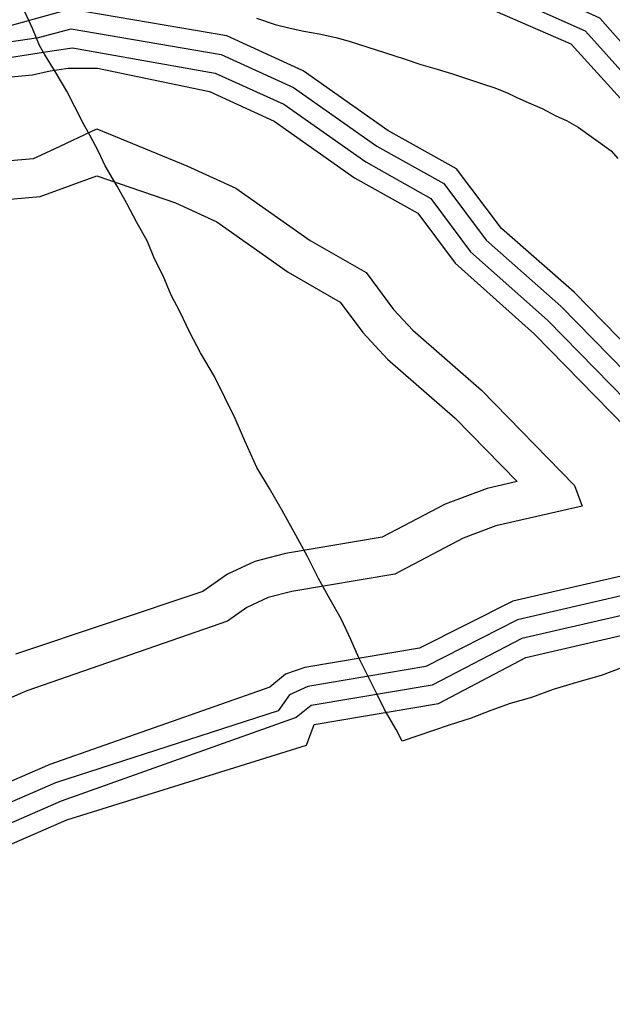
# Model space of a CAD drawing. Extents: x 2260773 to 2342389, y 552869 to 618546.
# Drawn here: x 2300814 to 2302047, y 577067 to 579090 of the extents above; entities that cross this region are included whole.
import ezdxf

# ---------------------------------------------------------------- set-up
doc = ezdxf.new("R2010")
doc.units = 0
for name, color, linetype in [('Exist Hydrographic Buffer Line', 7, 'Continuous'), ('Exist Hydrographic Lake Shore', 7, 'Continuous'), ('Exist Hydrographic Misc Water Feature', 7, 'Continuous'), ('Exist Hydrographic River Shore', 7, 'Continuous')]:
    doc.layers.add(name, color=color, linetype=linetype)

msp = doc.modelspace()

# ---------------------------------------------------------------- linework, layer by layer
at = {"layer": 'Exist Hydrographic Buffer Line'}
for points in [[(2302414.8, 578475.1), (2302210.6, 578878.7), (2302020.3, 579092.6), (2301634, 579268.3), (2300680.3, 579429.8), (2299996.2, 579390.7), (2298712.6, 579072.3), (2298419, 578965.6), (2298286.9, 578918), (2297491.3, 578659.1), (2297164.7, 578438.7)], [(2304581.4, 575980.1), (2304050.1, 576582.4), (2303274.6, 577333.7), (2302654.1, 577998.3), (2302595.7, 578079.2), (2302513.2, 578191.5), (2302174.9, 578860.6), (2301990.8, 579065.7), (2301618, 579231.6), (2300673.5, 579390.2), (2299998.5, 579350.7), (2298722, 579033.5), (2298432.5, 578928), (2298300, 578880.1), (2297503.4, 578621), (2297187.2, 578405.7)], [(2300768.4, 579040.2), (2300854, 579052.5), (2300922, 579070.7), (2301233.3, 579017.3), (2301384, 578948.7), (2301557.1, 578826.7), (2301696.1, 578749), (2301784.1, 578631.6), (2301939.5, 578494.8), (2302176.3, 578252.8), (2302242.6, 578070.1), (2302274.3, 577900), (2301858.1, 577804.1), (2301672.1, 577707.5), (2301420.5, 577665.3), (2301389.5, 577639.8), (2300901.3, 577466.1), (2300648.1, 577356.1)], [(2300743.9, 579003.5), (2300886.7, 579025.9), (2300924.3, 579030.8), (2301221.2, 578978.7), (2301364.1, 578913.8), (2301534.1, 578794), (2301669.2, 578718.2), (2301752.1, 578607.6), (2301912, 578465.7), (2302141.9, 578230.9), (2302204.8, 578056.5), (2302232.5, 577931.4), (2301849.1, 577843.1), (2301659, 577745.9), (2301413.7, 577704.8), (2301375.6, 577687.2), (2301352, 577653.7), (2300889.2, 577504.3), (2300632.1, 577392.7)], [(2300796.9, 578970.8), (2300841.8, 578974.9), (2300878.5, 578983.1), (2300915.3, 578989.2), (2300976.5, 578989.2), (2301209.5, 578940.2), (2301344, 578878.9), (2301510.7, 578761.4), (2301642.4, 578687.4), (2301720.1, 578583.6), (2301884.5, 578436.5), (2302107, 578209.2), (2302167.3, 578042.9), (2302188, 578006.6), (2302190.9, 577962.8), (2301840, 577882.1), (2301646.1, 577784.3), (2301407.4, 577744.3), (2301367, 577729.9), (2301335, 577703.1), (2300877.5, 577542.6), (2300616.1, 577429.4)], [(2300795.1, 578797.1), (2300843.5, 578801.3), (2300887.4, 578821.6), (2300974.9, 578862.6), (2301161.9, 578786), (2301264.3, 578739.5), (2301418.5, 578630.6), (2301534.7, 578564.2), (2301591.7, 578487.8), (2301632.1, 578444.5), (2301774.6, 578320.1), (2301968.2, 578122.2), (2301983.8, 578079.4), (2301804.4, 578038), (2301736.3, 578012.8), (2301594.4, 577937.8), (2301380.7, 577902.1), (2301331.3, 577889.1), (2301287, 577868.5), (2301247, 577840.5), (2300830, 577695.3), (2300552.3, 577576.1)], [(2300795.1, 578717), (2300857.4, 578722.6), (2300916.3, 578744), (2300974.9, 578765.3), (2301138.4, 578708.9), (2301224.3, 578669.8), (2301372.5, 578565.2), (2301480.8, 578502.6), (2301527.8, 578439.8), (2301579.6, 578384.3), (2301719.9, 578261.9), (2301848.5, 578130.3), (2301786.3, 578115.9), (2301699, 578083.6), (2301568.4, 578014.6), (2301367.6, 577981), (2301303.8, 577964.3), (2301247, 577937.7), (2301195.6, 577901.7), (2300806.4, 577771.8)]]:
    msp.add_lwpolyline(points, dxfattribs=at)
at = {"layer": 'Exist Hydrographic Lake Shore'}
for points in [[(2301427.1, 577625.9), (2301685, 577669.1), (2301867.1, 577765.1), (2302316, 577868.6), (2302305.1, 578068.3), (2302280.1, 578083.7), (2302211, 578274.5), (2301967, 578523.9), (2301816.1, 578655.6), (2301723, 578779.8), (2301580, 578859.4), (2301404.1, 578983.5), (2301245, 579055.8), (2300920, 579111.6), (2300795.1, 579077.1)], [(2300664.1, 577319.4), (2300913, 577427.9), (2301411.1, 577582.6), (2301427.1, 577625.9)]]:
    msp.add_lwpolyline(points, dxfattribs=at)
at = {"layer": 'Exist Hydrographic Misc Water Feature'}
for points in [[(2301609.4, 577591.2), (2301597.3, 577614.9), (2301572.9, 577656.7), (2301556.3, 577690.4), (2301537.8, 577728), (2301519.8, 577764.1), (2301502.9, 577801.9), (2301483.1, 577845.4), (2301460.3, 577885.3), (2301435.7, 577928.8), (2301413.1, 577974.7), (2301388.5, 578018.6), (2301360.2, 578069.9), (2301333.8, 578115.6), (2301307.5, 578159.4), (2301282.7, 578215), (2301262.4, 578261), (2301219.6, 578348.2), (2301190.9, 578397.9), (2301168.5, 578439.8), (2301148, 578483.5), (2301129.5, 578517.4), (2301113.1, 578557.2), (2301094.9, 578592.8), (2301080.3, 578628.7), (2301058.2, 578668.5), (2301037.5, 578708.1), (2301017.2, 578744), (2300992.8, 578785.9), (2300978.4, 578815.5), (2300960.4, 578849.5), (2300947.7, 578873.3), (2300929.4, 578908.9), (2300913, 578941), (2300890.9, 578978.4), (2300866.5, 579018.2), (2300856.2, 579035.9), (2300841.9, 579069.7), (2300817.2, 579123.7)], [(2301307.3, 579092.9), (2301345.5, 579079.4), (2301377.2, 579071.8), (2301405.7, 579065.9), (2301437.5, 579060.3), (2301472, 579052.7), (2301499.9, 579044.8), (2301614.1, 579008.2), (2301648.3, 578996.5), (2301682.4, 578987), (2301714.4, 578977.3), (2301776.7, 578956.1), (2301800.5, 578948.5), (2301826.9, 578938.4), (2301847, 578928.9), (2301873.1, 578916.9), (2301900.9, 578905.4), (2301929.2, 578889.8), (2301951.4, 578879.9), (2301975.6, 578866.2), (2302043.9, 578816.9), (2302058.2, 578801)], [(2302073.4, 577746), (2302023.6, 577727.5), (2301971.9, 577713), (2301923.9, 577698.3), (2301878.2, 577681.7), (2301834.1, 577669.2), (2301794.3, 577655), (2301752.9, 577638.5), (2301707.2, 577623.9), (2301609.4, 577591.2)]]:
    msp.add_lwpolyline(points, dxfattribs=at)
at = {"layer": 'Exist Hydrographic River Shore'}
msp.add_lwpolyline([(2305665.1, 574624), (2305656.1, 574666.2), (2305226.1, 575177.1), (2305007.1, 575440.6), (2304889.2, 575563.9), (2304551, 575953.9), (2304020.2, 576555.9), (2303246.1, 577305.6), (2302623.1, 577972.8), (2302563.1, 578055.8), (2302479, 578170.5), (2302139, 578842.6), (2301961, 579038.8), (2301602, 579194.9), (2300666.9, 579350.8), (2300000.9, 579310.8), (2298731.7, 578994.6), (2298446.2, 578890.4), (2298312.9, 578842.3)], dxfattribs=at)

doc.saveas('drawing.dxf')
